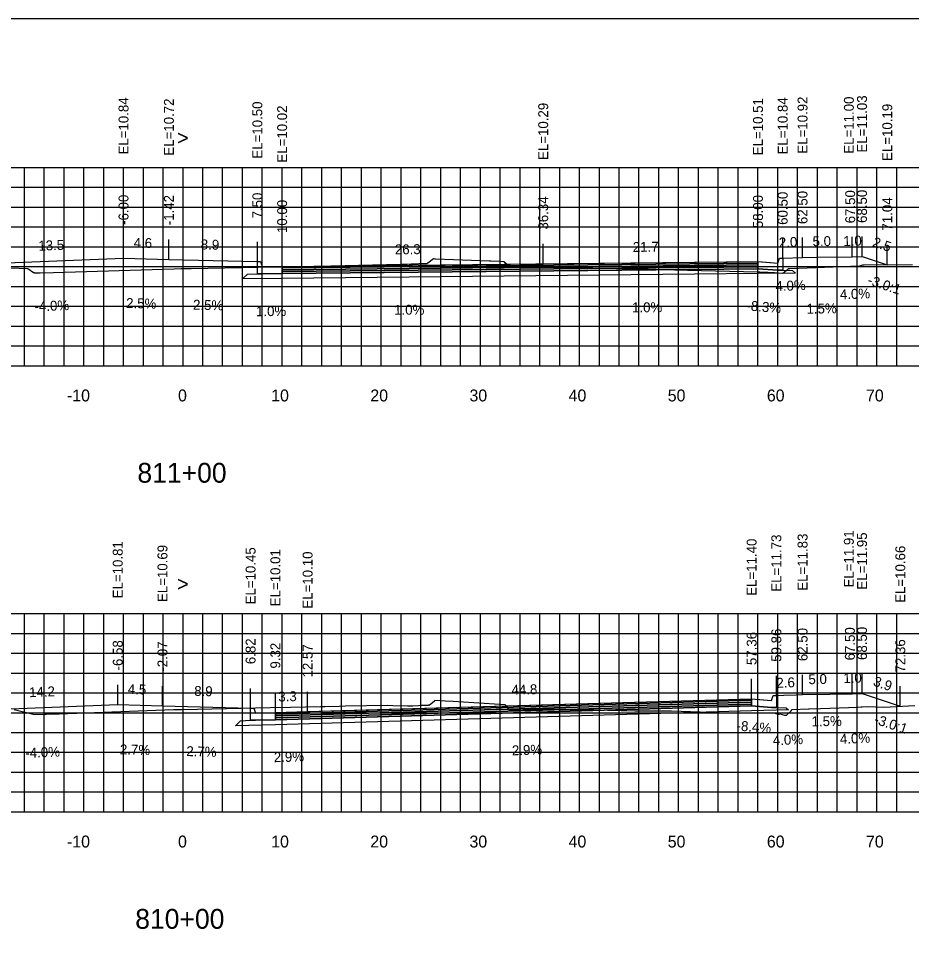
# Model space of a CAD drawing. Extents: x 1797419 to 1809236, y 248759 to 251512.
# Drawn here: x 1804314.4 to 1804404.5, y 250174.8 to 250269.4 of the extents above; entities that cross this region are included whole.
import ezdxf

# ---------------------------------------------------------------- set-up
doc = ezdxf.new("R2010")
doc.units = 0
for name, color, linetype in [('1', 7, 'Continuous'), ('10', 7, 'Continuous'), ('3', 7, 'Continuous'), ('4', 7, 'Continuous'), ('60', 7, 'Continuous'), ('BASE', 7, 'Continuous'), ('CL-CNST', 7, 'Continuous'), ('Level 62', 7, 'Continuous'), ('LOWER BINDER', 7, 'Continuous'), ('M-ROADS', 7, 'Continuous'), ('UPPER BINDER', 7, 'Continuous'), ('WEARING', 7, 'Continuous')]:
    doc.layers.add(name, color=color, linetype=linetype)

msp = doc.modelspace()

# ---------------------------------------------------------------- linework, layer by layer
for p, q in [((1804325.002, 250245.269), (1804325.002, 250247.269)), ((1804329.579, 250245.154), (1804329.579, 250247.154)), ((1804338.502, 250244.929), (1804338.502, 250246.929)), ((1804389.002, 250244.939), (1804389.002, 250246.939)), ((1804391.498, 250245.272), (1804391.498, 250247.272)), ((1804393.499, 250245.352), (1804393.499, 250247.352)), ((1804398.499, 250245.427), (1804398.499, 250247.427)), ((1804399.498, 250245.467), (1804399.498, 250247.467)), ((1804341.002, 250244.449), (1804341.002, 250246.449)), ((1804367.339, 250244.718), (1804367.339, 250246.718)), ((1804402.046, 250244.618), (1804402.046, 250246.618)), ((1804398.502, 250201.337), (1804398.502, 250203.337)), ((1804399.501, 250201.377), (1804399.501, 250203.377)), ((1804388.362, 250200.831), (1804388.362, 250202.831)), ((1804390.858, 250201.164), (1804390.858, 250203.164)), ((1804393.502, 250201.262), (1804393.502, 250203.262)), ((1804324.418, 250200.244), (1804324.418, 250202.244)), ((1804328.93, 250200.122), (1804328.93, 250202.122)), ((1804337.817, 250199.882), (1804337.817, 250201.882)), ((1804340.317, 250199.44), (1804340.317, 250201.44)), ((1804343.573, 250199.534), (1804343.573, 250201.534)), ((1804403.362, 250200.09), (1804403.362, 250202.09))]:
    msp.add_line(p, q)
for points in [[(1804181.002, 250079.432), (1804481.002, 250079.432), (1804481.002, 250269.432), (1804181.002, 250269.432)], [(1804389.002, 250244.939), (1804391.002, 250244.772), (1804391.168, 250245.272), (1804391.498, 250245.272), (1804391.498, 250244.059), (1804391.002, 250244.059), (1804389.002, 250244.219)], [(1804338.502, 250244.929), (1804338.832, 250244.929), (1804339.001, 250244.429), (1804341.002, 250244.449), (1804341.002, 250243.729), (1804339.001, 250243.709), (1804338.502, 250243.709)], [(1804388.362, 250200.831), (1804390.362, 250200.664), (1804390.529, 250201.164), (1804390.858, 250201.164), (1804390.858, 250199.951), (1804390.362, 250199.951), (1804388.362, 250200.111)], [(1804337.817, 250199.882), (1804338.147, 250199.882), (1804338.317, 250199.382), (1804340.317, 250199.44), (1804340.317, 250198.72), (1804338.317, 250198.662), (1804337.817, 250198.662)]]:
    msp.add_lwpolyline(points, close=True)
at = {"layer": '60'}
for p, q in [((1804181.002, 250234.432), (1804481.002, 250234.432)), ((1804321.002, 250234.372), (1804321.002, 250234.432)), ((1804331.002, 250234.372), (1804331.002, 250234.432)), ((1804341.002, 250234.372), (1804341.002, 250234.432)), ((1804351.002, 250234.372), (1804351.002, 250234.432)), ((1804361.002, 250234.372), (1804361.002, 250234.432)), ((1804371.002, 250234.372), (1804371.002, 250234.432)), ((1804381.002, 250234.372), (1804381.002, 250234.432)), ((1804391.002, 250234.372), (1804391.002, 250234.432)), ((1804401.002, 250234.372), (1804401.002, 250234.432)), ((1804181.002, 250189.432), (1804481.002, 250189.432)), ((1804321.002, 250189.372), (1804321.002, 250189.432)), ((1804331.002, 250189.372), (1804331.002, 250189.432)), ((1804341.002, 250189.372), (1804341.002, 250189.432)), ((1804351.002, 250189.372), (1804351.002, 250189.432)), ((1804361.002, 250189.372), (1804361.002, 250189.432)), ((1804371.002, 250189.372), (1804371.002, 250189.432)), ((1804381.002, 250189.372), (1804381.002, 250189.432)), ((1804391.002, 250189.372), (1804391.002, 250189.432)), ((1804401.002, 250189.372), (1804401.002, 250189.432))]:
    msp.add_line(p, q, dxfattribs=at)
at = {"layer": 'BASE'}
for points in [[(1804341.002, 250243.729), (1804389.002, 250244.219), (1804391.002, 250244.059), (1804391.498, 250244.059), (1804392.498, 250244.037), (1804392.777, 250243.758), (1804389.002, 250243.719), (1804341.002, 250243.229), (1804337.008, 250243.189), (1804337.501, 250243.683), (1804338.502, 250243.709), (1804339.001, 250243.709)], [(1804340.317, 250198.72), (1804388.362, 250200.111), (1804390.362, 250199.951), (1804390.858, 250199.951), (1804391.859, 250199.929), (1804392.07, 250199.718), (1804388.362, 250199.611), (1804340.317, 250198.22), (1804336.314, 250198.104), (1804336.817, 250198.607), (1804337.817, 250198.662), (1804338.317, 250198.662)]]:
    msp.add_lwpolyline(points, close=True, dxfattribs=at)
at = {"layer": 'CL-CNST'}
for points in [[(1804311.501, 250244.729), (1804325.002, 250245.269), (1804329.579, 250245.154), (1804338.502, 250244.929), (1804338.756, 250244.929), (1804338.832, 250244.929), (1804339.001, 250244.429), (1804339.472, 250244.434), (1804341.002, 250244.449), (1804367.339, 250244.718), (1804389.002, 250244.939), (1804390.26, 250244.834), (1804391.002, 250244.772), (1804391.071, 250244.98), (1804391.168, 250245.272), (1804391.317, 250245.272), (1804391.498, 250245.272), (1804393.499, 250245.352), (1804394.899, 250245.373), (1804398.499, 250245.427), (1804399.498, 250245.467), (1804402.046, 250244.618)], [(1804310.222, 250199.677), (1804324.418, 250200.244), (1804328.93, 250200.122), (1804337.817, 250199.882), (1804337.89, 250199.882), (1804338.147, 250199.882), (1804338.317, 250199.382), (1804340.317, 250199.44), (1804343.573, 250199.534), (1804388.362, 250200.831), (1804389.6, 250200.728), (1804390.362, 250200.664), (1804390.529, 250201.164), (1804390.858, 250201.164), (1804391.611, 250201.194), (1804392.858, 250201.244), (1804393.502, 250201.262), (1804396.259, 250201.303), (1804398.502, 250201.337), (1804399.501, 250201.377), (1804403.362, 250200.09)]]:
    msp.add_lwpolyline(points, dxfattribs=at)
at = {"layer": 'Level 62'}
for p, q in [((1804181.002, 250254.432), (1804481.002, 250254.432)), ((1804315.002, 250234.432), (1804315.002, 250254.432)), ((1804317.002, 250234.432), (1804317.002, 250254.432)), ((1804319.002, 250234.432), (1804319.002, 250254.432)), ((1804321.002, 250234.432), (1804321.002, 250254.432)), ((1804323.002, 250234.432), (1804323.002, 250254.432)), ((1804325.002, 250234.432), (1804325.002, 250254.432)), ((1804327.002, 250234.432), (1804327.002, 250254.432)), ((1804329.002, 250234.432), (1804329.002, 250254.432)), ((1804331.002, 250234.432), (1804331.002, 250254.432)), ((1804333.002, 250234.432), (1804333.002, 250254.432)), ((1804335.002, 250234.432), (1804335.002, 250254.432)), ((1804337.002, 250234.432), (1804337.002, 250254.432)), ((1804339.002, 250234.432), (1804339.002, 250254.432)), ((1804341.002, 250234.432), (1804341.002, 250254.432)), ((1804343.002, 250234.432), (1804343.002, 250254.432)), ((1804345.002, 250234.432), (1804345.002, 250254.432)), ((1804347.002, 250234.432), (1804347.002, 250254.432)), ((1804349.002, 250234.432), (1804349.002, 250254.432)), ((1804351.002, 250234.432), (1804351.002, 250254.432)), ((1804353.002, 250234.432), (1804353.002, 250254.432)), ((1804355.002, 250234.432), (1804355.002, 250254.432)), ((1804357.002, 250234.432), (1804357.002, 250254.432)), ((1804359.002, 250234.432), (1804359.002, 250254.432)), ((1804361.002, 250234.432), (1804361.002, 250254.432)), ((1804363.002, 250234.432), (1804363.002, 250254.432)), ((1804365.002, 250234.432), (1804365.002, 250254.432)), ((1804367.002, 250234.432), (1804367.002, 250254.432)), ((1804369.002, 250234.432), (1804369.002, 250254.432)), ((1804371.002, 250234.432), (1804371.002, 250254.432)), ((1804373.002, 250234.432), (1804373.002, 250254.432)), ((1804375.002, 250234.432), (1804375.002, 250254.432)), ((1804377.002, 250234.432), (1804377.002, 250254.432)), ((1804379.002, 250234.432), (1804379.002, 250254.432)), ((1804381.002, 250234.432), (1804381.002, 250254.432)), ((1804383.002, 250234.432), (1804383.002, 250254.432)), ((1804385.002, 250234.432), (1804385.002, 250254.432)), ((1804387.002, 250234.432), (1804387.002, 250254.432)), ((1804389.002, 250234.432), (1804389.002, 250254.432)), ((1804391.002, 250234.432), (1804391.002, 250254.432)), ((1804393.002, 250234.432), (1804393.002, 250254.432)), ((1804395.002, 250234.432), (1804395.002, 250254.432)), ((1804397.002, 250234.432), (1804397.002, 250254.432)), ((1804399.002, 250234.432), (1804399.002, 250254.432)), ((1804401.002, 250234.432), (1804401.002, 250254.432)), ((1804403.002, 250234.432), (1804403.002, 250254.432)), ((1804181.002, 250252.432), (1804481.002, 250252.432)), ((1804181.002, 250250.432), (1804481.002, 250250.432)), ((1804181.002, 250248.432), (1804481.002, 250248.432)), ((1804181.002, 250246.432), (1804481.002, 250246.432)), ((1804181.002, 250244.432), (1804481.002, 250244.432)), ((1804181.002, 250242.432), (1804481.002, 250242.432)), ((1804181.002, 250240.432), (1804481.002, 250240.432)), ((1804181.002, 250238.432), (1804481.002, 250238.432)), ((1804181.002, 250236.432), (1804481.002, 250236.432)), ((1804181.002, 250234.432), (1804481.002, 250234.432)), ((1804181.002, 250209.432), (1804481.002, 250209.432)), ((1804315.002, 250189.432), (1804315.002, 250209.432)), ((1804317.002, 250189.432), (1804317.002, 250209.432)), ((1804319.002, 250189.432), (1804319.002, 250209.432)), ((1804321.002, 250189.432), (1804321.002, 250209.432)), ((1804323.002, 250189.432), (1804323.002, 250209.432)), ((1804325.002, 250189.432), (1804325.002, 250209.432)), ((1804327.002, 250189.432), (1804327.002, 250209.432)), ((1804329.002, 250189.432), (1804329.002, 250209.432)), ((1804331.002, 250189.432), (1804331.002, 250209.432)), ((1804333.002, 250189.432), (1804333.002, 250209.432)), ((1804335.002, 250189.432), (1804335.002, 250209.432)), ((1804337.002, 250189.432), (1804337.002, 250209.432)), ((1804339.002, 250189.432), (1804339.002, 250209.432)), ((1804341.002, 250189.432), (1804341.002, 250209.432)), ((1804343.002, 250189.432), (1804343.002, 250209.432)), ((1804345.002, 250189.432), (1804345.002, 250209.432)), ((1804347.002, 250189.432), (1804347.002, 250209.432)), ((1804349.002, 250189.432), (1804349.002, 250209.432)), ((1804351.002, 250189.432), (1804351.002, 250209.432)), ((1804353.002, 250189.432), (1804353.002, 250209.432)), ((1804355.002, 250189.432), (1804355.002, 250209.432)), ((1804357.002, 250189.432), (1804357.002, 250209.432)), ((1804359.002, 250189.432), (1804359.002, 250209.432)), ((1804361.002, 250189.432), (1804361.002, 250209.432)), ((1804363.002, 250189.432), (1804363.002, 250209.432)), ((1804365.002, 250189.432), (1804365.002, 250209.432)), ((1804367.002, 250189.432), (1804367.002, 250209.432)), ((1804369.002, 250189.432), (1804369.002, 250209.432)), ((1804371.002, 250189.432), (1804371.002, 250209.432)), ((1804373.002, 250189.432), (1804373.002, 250209.432)), ((1804375.002, 250189.432), (1804375.002, 250209.432)), ((1804377.002, 250189.432), (1804377.002, 250209.432)), ((1804379.002, 250189.432), (1804379.002, 250209.432)), ((1804381.002, 250189.432), (1804381.002, 250209.432)), ((1804383.002, 250189.432), (1804383.002, 250209.432)), ((1804385.002, 250189.432), (1804385.002, 250209.432)), ((1804387.002, 250189.432), (1804387.002, 250209.432)), ((1804389.002, 250189.432), (1804389.002, 250209.432)), ((1804391.002, 250189.432), (1804391.002, 250209.432)), ((1804393.002, 250189.432), (1804393.002, 250209.432)), ((1804395.002, 250189.432), (1804395.002, 250209.432)), ((1804397.002, 250189.432), (1804397.002, 250209.432)), ((1804399.002, 250189.432), (1804399.002, 250209.432)), ((1804401.002, 250189.432), (1804401.002, 250209.432)), ((1804403.002, 250189.432), (1804403.002, 250209.432)), ((1804181.002, 250207.432), (1804481.002, 250207.432)), ((1804181.002, 250205.432), (1804481.002, 250205.432)), ((1804181.002, 250203.432), (1804481.002, 250203.432)), ((1804181.002, 250201.432), (1804481.002, 250201.432)), ((1804181.002, 250199.432), (1804481.002, 250199.432)), ((1804181.002, 250197.432), (1804481.002, 250197.432)), ((1804181.002, 250195.432), (1804481.002, 250195.432)), ((1804181.002, 250193.432), (1804481.002, 250193.432)), ((1804181.002, 250191.432), (1804481.002, 250191.432)), ((1804181.002, 250189.432), (1804481.002, 250189.432))]:
    msp.add_line(p, q, dxfattribs=at)
at = {"layer": 'LOWER BINDER'}
for points in [[(1804341.002, 250244.109), (1804389.002, 250244.599), (1804389.002, 250244.409), (1804341.002, 250243.923)], [(1804341.002, 250243.923), (1804389.002, 250244.409), (1804389.002, 250244.219), (1804341.002, 250243.729)], [(1804340.317, 250199.1), (1804388.362, 250200.491), (1804388.362, 250200.301), (1804340.317, 250198.913)], [(1804340.317, 250198.913), (1804388.362, 250200.301), (1804388.362, 250200.111), (1804340.317, 250198.72)]]:
    msp.add_lwpolyline(points, close=True, dxfattribs=at)
at = {"layer": 'M-ROADS'}
for points in [[(1804312.726, 250244.35), (1804315.342, 250244.255), (1804315.345, 250244.253), (1804315.913, 250243.824), (1804315.922, 250243.824), (1804315.922, 250243.824), (1804315.922, 250243.824), (1804315.923, 250243.824), (1804315.923, 250243.824), (1804315.924, 250243.824), (1804315.924, 250243.824), (1804315.924, 250243.824), (1804315.925, 250243.824), (1804315.926, 250243.824), (1804315.926, 250243.824), (1804315.927, 250243.824), (1804315.928, 250243.824), (1804315.928, 250243.824), (1804315.93, 250243.824), (1804315.932, 250243.824), (1804315.934, 250243.824), (1804315.934, 250243.824), (1804315.938, 250243.824), (1804315.943, 250243.824), (1804315.945, 250243.824), (1804315.952, 250243.823), (1804315.968, 250243.822), (1804315.996, 250243.82), (1804316.01, 250243.819), (1804316.392, 250243.799), (1804316.585, 250243.789), (1804317.946, 250243.83), (1804330.119, 250244.206), (1804330.812, 250244.224), (1804331.836, 250244.252), (1804338.586, 250244.375), (1804340.679, 250244.405), (1804340.863, 250244.408), (1804342.236, 250244.428), (1804343.081, 250244.455), (1804352.954, 250244.674), (1804353.512, 250244.683), (1804353.603, 250244.686), (1804354.033, 250244.701), (1804354.307, 250244.711), (1804354.497, 250244.717), (1804354.636, 250244.722), (1804354.742, 250244.726), (1804354.826, 250244.729), (1804354.894, 250244.731), (1804354.95, 250244.733), (1804354.998, 250244.735), (1804355.038, 250244.736), (1804355.072, 250244.737), (1804355.102, 250244.738), (1804355.129, 250244.739), (1804355.152, 250244.74), (1804355.173, 250244.741), (1804355.614, 250244.748), (1804355.7, 250244.815), (1804356.277, 250245.236), (1804356.281, 250245.236), (1804356.399, 250245.227), (1804356.482, 250245.226), (1804361.918, 250244.999), (1804362.021, 250244.999), (1804362.059, 250244.999), (1804362.924, 250244.969), (1804363.364, 250244.945), (1804363.409, 250244.914), (1804363.946, 250244.477), (1804364.225, 250244.464), (1804364.241, 250244.464), (1804364.258, 250244.463), (1804364.278, 250244.462), (1804364.299, 250244.461), (1804364.323, 250244.46), (1804364.349, 250244.459), (1804364.379, 250244.458), (1804364.413, 250244.457), (1804364.451, 250244.455), (1804364.495, 250244.453), (1804364.547, 250244.451), (1804364.607, 250244.449), (1804364.68, 250244.446), (1804364.768, 250244.442), (1804364.879, 250244.438), (1804365.019, 250244.432), (1804365.206, 250244.424), (1804365.464, 250244.413), (1804365.847, 250244.397), (1804366.471, 250244.372), (1804366.575, 250244.368), (1804369.251, 250244.333), (1804372.335, 250244.293), (1804373.555, 250244.283), (1804373.601, 250244.282), (1804373.617, 250244.282), (1804373.681, 250244.281), (1804373.702, 250244.28), (1804373.73, 250244.28), (1804374.743, 250244.256), (1804375.423, 250244.238), (1804377.963, 250244.168), (1804381.91, 250244.069), (1804388.953, 250243.901), (1804389.203, 250243.887), (1804389.48, 250243.872), (1804389.689, 250243.865), (1804390.008, 250243.855), (1804390.235, 250243.847), (1804390.398, 250243.836), (1804390.527, 250243.828), (1804390.582, 250243.824), (1804390.628, 250243.82), (1804390.712, 250243.813), (1804390.781, 250243.808), (1804390.839, 250243.809), (1804390.889, 250243.811), (1804390.912, 250243.811), (1804391.528, 250243.767), (1804392.02, 250244.175), (1804392.094, 250244.231), (1804392.105, 250244.231), (1804392.157, 250244.224), (1804392.211, 250244.224), (1804398.333, 250244.469), (1804398.395, 250244.47), (1804399.268, 250244.521), (1804399.587, 250244.593), (1804399.708, 250244.594), (1804404.591, 250244.644)], [(1804313.958, 250199.767), (1804316.032, 250199.236), (1804317.098, 250199.271), (1804317.236, 250199.266), (1804318.509, 250199.312), (1804330.053, 250199.736), (1804330.977, 250199.756), (1804339.803, 250199.945), (1804341.849, 250199.982), (1804344.861, 250200.059), (1804345.329, 250200.068), (1804346.752, 250200.103), (1804347.387, 250200.115), (1804351.656, 250200.173), (1804352.179, 250200.163), (1804353.654, 250200.134), (1804353.769, 250200.133), (1804354.172, 250200.124), (1804354.753, 250200.158), (1804355.062, 250200.176), (1804355.228, 250200.186), (1804355.333, 250200.192), (1804355.404, 250200.197), (1804355.769, 250200.205), (1804355.773, 250200.215), (1804355.777, 250200.209), (1804355.784, 250200.208), (1804355.803, 250200.21), (1804355.826, 250200.205), (1804356.359, 250200.619), (1804356.4, 250200.701), (1804357.448, 250200.61), (1804358.261, 250200.583), (1804363.475, 250200.257), (1804363.497, 250200.257), (1804363.565, 250200.115), (1804363.939, 250199.702), (1804363.969, 250199.702), (1804364.023, 250199.702), (1804364.037, 250199.702), (1804364.431, 250199.702), (1804364.515, 250199.702), (1804364.81, 250199.702), (1804365.331, 250199.719), (1804365.504, 250199.733), (1804366.028, 250199.772), (1804366.768, 250199.772), (1804367.785, 250199.772), (1804368.522, 250199.772), (1804369.58, 250199.772), (1804369.647, 250199.769), (1804372.43, 250199.704), (1804376.567, 250199.61), (1804376.663, 250199.617), (1804377.438, 250199.632), (1804378.425, 250199.615), (1804379.206, 250199.602), (1804380.214, 250199.621), (1804380.283, 250199.632), (1804383.161, 250199.533), (1804386.991, 250199.398), (1804387.082, 250199.402), (1804387.893, 250199.402), (1804388.849, 250199.402), (1804389.66, 250199.402), (1804390.633, 250199.402), (1804390.986, 250199.296), (1804391.145, 250199.287), (1804391.207, 250199.304), (1804391.69, 250199.189), (1804391.72, 250199.186), (1804391.837, 250199.186), (1804391.869, 250199.186), (1804392.357, 250199.617), (1804392.467, 250199.755), (1804394.086, 250199.815), (1804394.167, 250199.815), (1804395.303, 250199.843), (1804399.086, 250200.001), (1804399.415, 250200.008), (1804399.503, 250200.029), (1804400.018, 250200.042), (1804401.692, 250200.004), (1804404.814, 250200.166)]]:
    msp.add_lwpolyline(points, dxfattribs=at)
at = {"layer": 'UPPER BINDER'}
for points in [[(1804341.002, 250244.299), (1804389.002, 250244.789), (1804389.002, 250244.599), (1804341.002, 250244.109)], [(1804340.317, 250199.29), (1804388.362, 250200.681), (1804388.362, 250200.491), (1804340.317, 250199.1)]]:
    msp.add_lwpolyline(points, close=True, dxfattribs=at)
at = {"layer": 'WEARING'}
for points in [[(1804341.002, 250244.449), (1804389.002, 250244.939), (1804389.002, 250244.789), (1804341.002, 250244.299)], [(1804340.317, 250199.44), (1804388.362, 250200.831), (1804388.362, 250200.681), (1804340.317, 250199.29)]]:
    msp.add_lwpolyline(points, close=True, dxfattribs=at)

# ---------------------------------------------------------------- texts
for rotation, p in [(341.57195, (1804399.982, 250242.671)), (341.56332, (1804400.641, 250198.362))]:
    msp.add_text('-3.0:1', height=1, rotation=rotation).set_placement(p)
at = {"layer": '1'}
for s, p in [('811+00', (1804326.402, 250222.632)), ('810+00', (1804326.182, 250177.632))]:
    msp.add_text(s, height=2, dxfattribs=at).set_placement(p)
at = {"layer": '10'}
for s, p in [('-10', (1804319.298, 250230.832)), ('0', (1804330.501, 250230.832)), ('10', (1804339.901, 250230.832)), ('20', (1804349.901, 250230.832)), ('30', (1804359.901, 250230.832)), ('40', (1804369.901, 250230.832)), ('50', (1804379.901, 250230.832)), ('60', (1804389.901, 250230.832)), ('70', (1804399.901, 250230.832)), ('-10', (1804319.298, 250185.832)), ('0', (1804330.501, 250185.832)), ('10', (1804339.901, 250185.832)), ('20', (1804349.901, 250185.832)), ('30', (1804359.901, 250185.832)), ('40', (1804369.901, 250185.832)), ('50', (1804379.901, 250185.832)), ('60', (1804389.901, 250185.832)), ('70', (1804399.901, 250185.832))]:
    msp.add_text(s, height=1.2, dxfattribs=at).set_placement(p)
at = {"layer": '3'}
for s, p in [('EL=10.84', (1804325.502, 250255.741)), ('EL=10.72', (1804330.079, 250255.626)), ('EL=10.51', (1804389.502, 250255.663)), ('EL=10.84', (1804391.998, 250255.744)), ('EL=10.92', (1804393.999, 250255.824)), ('EL=11.00', (1804398.672, 250255.821)), ('EL=11.03', (1804399.998, 250255.939)), ('EL=10.50', (1804339.002, 250255.323)), ('EL=10.02', (1804341.502, 250254.921)), ('EL=10.29', (1804367.839, 250255.19)), ('EL=10.19', (1804402.546, 250255.09)), ('-6.00', (1804325.502, 250248.639)), ('7.50', (1804339.002, 250249.291)), ('58.00', (1804389.502, 250248.309)), ('60.50', (1804391.998, 250248.642)), ('62.50', (1804393.999, 250248.722)), ('67.50', (1804398.808, 250248.797)), ('68.50', (1804399.998, 250248.837)), ('-1.42', (1804330.079, 250248.603)), ('10.00', (1804341.502, 250247.819)), ('36.34', (1804367.839, 250248.167)), ('71.04', (1804402.546, 250248.067)), ('EL=11.91', (1804398.668, 250212.061)), ('EL=11.95', (1804400.001, 250211.849)), ('EL=10.81', (1804324.918, 250210.968)), ('EL=11.40', (1804388.862, 250211.225)), ('EL=11.73', (1804391.358, 250211.636)), ('EL=11.83', (1804394.002, 250211.734)), ('EL=10.69', (1804329.43, 250210.595)), ('EL=10.45', (1804338.317, 250210.354)), ('EL=10.01', (1804340.817, 250210.164)), ('EL=10.10', (1804344.073, 250209.928)), ('EL=10.66', (1804403.862, 250210.515)), ('57.36', (1804388.862, 250204.233)), ('59.86', (1804391.358, 250204.566)), ('62.50', (1804394.002, 250204.632)), ('67.50', (1804398.775, 250204.707)), ('68.50', (1804400.001, 250204.747)), ('-6.58', (1804324.918, 250203.693)), ('-2.07', (1804329.43, 250203.571)), ('6.82', (1804338.317, 250204.323)), ('9.32', (1804340.817, 250203.881)), ('12.57', (1804344.073, 250202.983)), ('72.36', (1804403.862, 250203.492))]:
    msp.add_text(s, height=1, rotation=90, dxfattribs=at).set_placement(p)
at = {"layer": '4'}
for s, rotation, p in [('13.5', 2.29054, (1804316.43, 250246.027)), ('4.6', 358.55728, (1804326.012, 250246.344)), ('8.9', 358.55728, (1804332.785, 250246.173)), ('21.7', 0.58487, (1804376.38, 250245.91)), ('2.0', 2.28977, (1804391.133, 250246.358)), ('5.0', 0.85942, (1804394.518, 250246.48)), ('1.0', 2.29139, (1804397.633, 250246.493)), ('2.5', 341.57195, (1804400.486, 250246.492)), ('26.3', 0.58487, (1804352.38, 250245.665)), ('4.0%', 2.28977, (1804390.786, 250241.952)), ('4.0%', 2.29139, (1804397.286, 250241.122)), ('2.5%', 358.55728, (1804325.252, 250240.261)), ('-4.0%', 2.29054, (1804316.044, 250239.907)), ('2.5%', 358.55728, (1804332.002, 250240.091)), ('1.0%', 0.57292, (1804338.374, 250239.422)), ('1.0%', 0.58487, (1804352.308, 250239.564)), ('1.0%', 0.58487, (1804376.308, 250239.809)), ('-8.3%', 355.22703, (1804387.814, 250240.021)), ('1.5%', 0.85942, (1804393.907, 250239.682)), ('5.0', 0.85942, (1804394.102, 250202.303)), ('1.0', 2.29139, (1804397.636, 250202.403)), ('2.6', 2.29054, (1804390.885, 250201.928)), ('3.9', 341.56332, (1804400.562, 250202.183)), ('14.2', 2.28716, (1804315.498, 250200.989)), ('4.5', 358.45244, (1804325.421, 250201.317)), ('8.9', 358.45244, (1804332.12, 250201.136)), ('3.3', 1.65837, (1804340.63, 250200.549)), ('44.8', 1.65837, (1804364.157, 250201.231)), ('-8.4%', 355.22686, (1804386.813, 250197.643)), ('1.5%', 0.85942, (1804394.42, 250198.054)), ('4.0%', 2.29054, (1804390.523, 250196.147)), ('4.0%', 2.29139, (1804397.29, 250196.284)), ('-4.0%', 2.28716, (1804315.112, 250194.868)), ('2.7%', 358.45244, (1804324.626, 250195.237)), ('2.7%', 358.45244, (1804331.326, 250195.056)), ('2.9%', 1.65837, (1804364.2, 250195.129)), ('2.9%', 1.65837, (1804340.177, 250194.434))]:
    msp.add_text(s, height=1, rotation=rotation, dxfattribs=at).set_placement(p)
at = {"layer": '60'}
for p in [(1804330.393, 250256.682), (1804330.393, 250211.682)]:
    msp.add_text('>', height=1.5, dxfattribs=at).set_placement(p)

doc.saveas('drawing.dxf')
